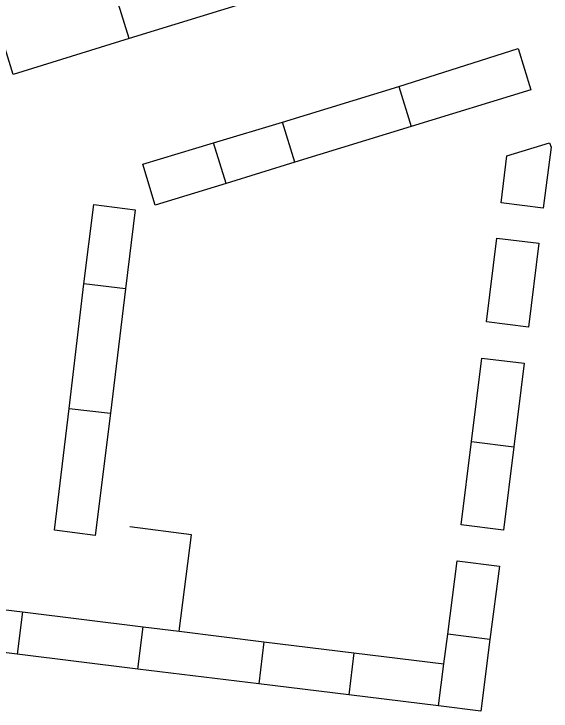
# Model space of a CAD drawing. Extents: x 161696 to 162377, y 380761 to 381673.
# Drawn here: x 162294.93 to 162324.08, y 381585.72 to 381623.55 of the extents above; entities that cross this region are included whole.
import ezdxf

# ---------------------------------------------------------------- set-up
doc = ezdxf.new("R2010")
doc.units = 0
doc.layers.add('IMGEO_Lijnafwatering', color=7, linetype='Continuous')
doc.layers.add('IMGEO_Pand', color=7, linetype='Continuous')

msp = doc.modelspace()

# ---------------------------------------------------------------- linework, layer by layer
at = {"layer": 'IMGEO_Lijnafwatering'}
msp.add_lwpolyline([(162303.891, 381590.048), (162304.576, 381595.284), (162301.214, 381595.709)], dxfattribs=at)
at = {"layer": 'IMGEO_Pand'}
for points in [[(162301.187, 381622.211), (162298.757, 381630.023)], [(162307.494, 381624.153), (162301.187, 381622.211)], [(162301.187, 381622.211), (162294.887, 381620.266), (162294.009, 381623.088)], [(162315.811, 381619.616), (162322.3, 381621.666), (162322.979, 381619.427), (162316.48, 381617.434)], [(162309.501, 381617.684), (162315.811, 381619.616)], [(162315.811, 381619.616), (162316.48, 381617.434)], [(162305.766, 381616.56), (162309.501, 381617.684)], [(162310.171, 381615.499), (162309.501, 381617.684)], [(162316.48, 381617.434), (162310.171, 381615.499)], [(162306.442, 381614.355), (162302.603, 381613.178), (162301.921, 381615.404), (162305.766, 381616.56)], [(162306.442, 381614.355), (162305.766, 381616.56)], [(162321.371, 381613.304), (162321.678, 381615.85), (162323.985, 381616.563), (162324.078, 381616.325), (162323.654, 381613.012), (162321.371, 381613.304)], [(162310.171, 381615.499), (162306.442, 381614.355)], [(162298.721, 381608.896), (162299.274, 381613.209), (162301.517, 381612.921), (162300.991, 381608.628)], [(162322.861, 381606.552), (162320.572, 381606.834), (162321.136, 381611.383), (162323.421, 381611.102), (162322.861, 381606.552)], [(162297.924, 381602.145), (162298.721, 381608.896)], [(162300.991, 381608.628), (162298.721, 381608.896)], [(162300.991, 381608.628), (162300.165, 381601.88)], [(162319.761, 381600.348), (162320.33, 381604.877), (162322.614, 381604.595), (162322.054, 381600.065)], [(162300.165, 381601.88), (162299.346, 381595.249), (162297.142, 381595.531), (162297.924, 381602.145)], [(162297.924, 381602.145), (162300.165, 381601.88)], [(162322.054, 381600.065), (162321.493, 381595.534), (162319.207, 381595.817), (162319.761, 381600.348)], [(162319.761, 381600.348), (162322.054, 381600.065)], [(162318.471, 381589.892), (162318.987, 381593.872), (162321.277, 381593.575), (162320.761, 381589.595)], [(162295.113, 381588.802), (162289.408, 381589.507), (162289.688, 381591.798), (162295.396, 381591.097)], [(162295.396, 381591.097), (162295.113, 381588.802)], [(162295.396, 381591.097), (162301.946, 381590.288)], [(162301.664, 381587.998), (162301.946, 381590.288)], [(162301.946, 381590.288), (162303.891, 381590.048), (162308.496, 381589.481)], [(162318.261, 381588.278), (162318.471, 381589.892)], [(162320.761, 381589.595), (162318.471, 381589.892)], [(162308.496, 381589.481), (162308.215, 381587.195)], [(162308.496, 381589.481), (162313.379, 381588.879)], [(162320.761, 381589.595), (162320.259, 381585.719), (162317.966, 381586)], [(162301.664, 381587.998), (162295.113, 381588.802)], [(162313.379, 381588.879), (162313.097, 381586.597)], [(162313.379, 381588.879), (162318.261, 381588.278)], [(162317.966, 381586), (162318.261, 381588.278)], [(162308.215, 381587.195), (162301.664, 381587.998)], [(162313.097, 381586.597), (162308.215, 381587.195)], [(162317.966, 381586), (162313.097, 381586.597)]]:
    msp.add_lwpolyline(points, dxfattribs=at)

doc.saveas('drawing.dxf')
